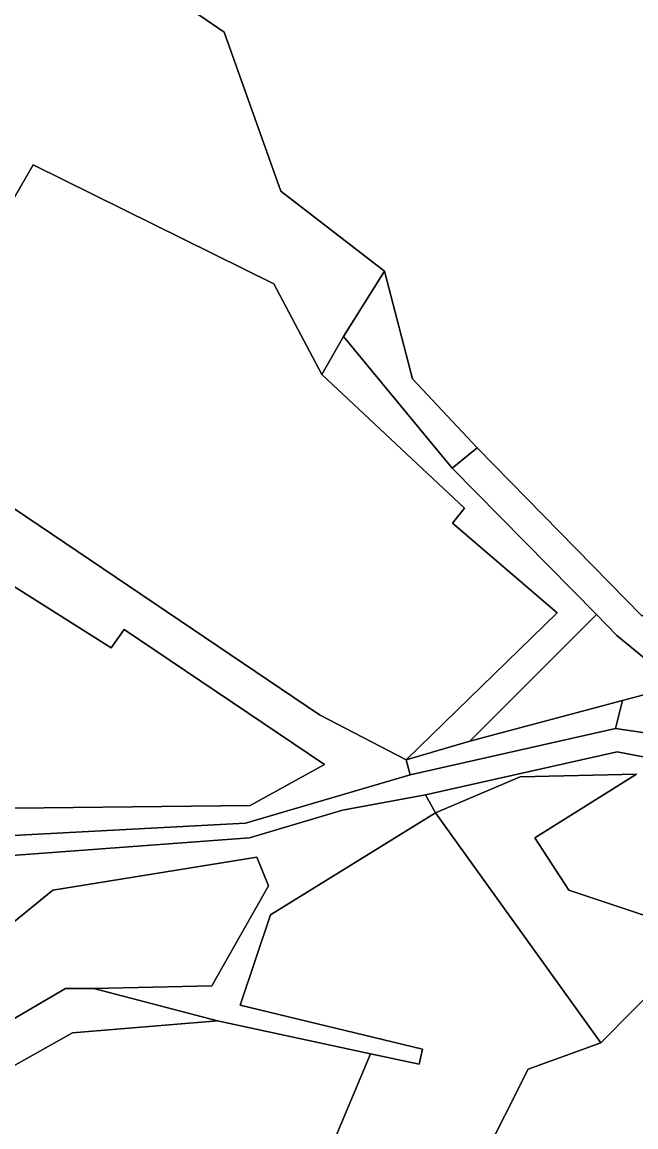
# Model space of a CAD drawing. Extents: x -477304 to -465429, y -1159113 to -1149210.
# Drawn here: x -471783.3 to -471678.4, y -1155268.8 to -1155080.1 of the extents above; entities that cross this region are included whole.
import ezdxf

# ---------------------------------------------------------------- set-up
doc = ezdxf.new("R2010")
doc.units = 0
for name, color, linetype in [('ostatni_s', 7, 'Continuous'), ('PUPFL_s', 7, 'Continuous'), ('trav_porost_s', 7, 'Continuous')]:
    doc.layers.add(name, color=color, linetype=linetype)

msp = doc.modelspace()

# ---------------------------------------------------------------- linework, layer by layer
at = {"layer": 'ostatni_s'}
for points in [[(-471657.44, -1155197.72), (-471653.89, -1155197.19), (-471655.05, -1155200.62), (-471667.94, -1155207.38), (-471681.57, -1155204.73), (-471714.3, -1155212.11), (-471728.51, -1155214.69), (-471744.41, -1155219.46), (-471791.18, -1155222.92), (-471813.03, -1155227.81), (-471814.76, -1155224.65), (-471793.47, -1155219.5), (-471745.05, -1155216.92), (-471716.92, -1155208.7), (-471681.85, -1155200.76), (-471671, -1155202.35), (-471664.46, -1155197.26), (-471657.66, -1155196.24)], [(-471695.61, -1155219.46), (-471678.26, -1155208.57), (-471698.12, -1155208.99), (-471712.61, -1155215.15), (-471714.3, -1155212.11), (-471681.57, -1155204.73), (-471667.94, -1155207.38), (-471655.05, -1155200.62), (-471653.41, -1155206.62), (-471655.54, -1155208.37), (-471657.57, -1155210.04), (-471658.46, -1155223.84), (-471666.98, -1155221.72), (-471671.27, -1155214.15), (-471677.01, -1155232.67), (-471689.83, -1155228.38)], [(-471666.98, -1155221.72), (-471673.87, -1155236.09), (-471670.26, -1155239.81), (-471673.51, -1155243.52), (-471684.35, -1155254.44), (-471712.61, -1155215.15), (-471698.12, -1155208.99), (-471678.26, -1155208.57), (-471695.61, -1155219.46), (-471689.83, -1155228.38), (-471677.01, -1155232.67), (-471671.27, -1155214.15)]]:
    msp.add_lwpolyline(points, close=True, dxfattribs=at)
msp.add_lwpolyline([(-471791.18, -1155222.92), (-471744.41, -1155219.46), (-471728.51, -1155214.69), (-471714.3, -1155212.11), (-471712.61, -1155215.15), (-471740.83, -1155232.58), (-471745.97, -1155248.02), (-471714.8, -1155255.53), (-471715.39, -1155258.11), (-471723.71, -1155256.32), (-471749.89, -1155250.68), (-471771.02, -1155245.2), (-471750.86, -1155244.73), (-471741.16, -1155227.64), (-471743.15, -1155222.75), (-471778.03, -1155228.4), (-471803.16, -1155248.82)], dxfattribs=at)
at = {"layer": 'PUPFL_s'}
msp.add_lwpolyline([(-471941.08, -1155045.78), (-471811.08, -1155010.04), (-471800.65, -1155032.23), (-471787.67, -1155043.86), (-471785.94, -1155057.16), (-471752.86, -1155078.94), (-471748.75, -1155081.81), (-471739.05, -1155108.98), (-471721.31, -1155122.62), (-471728.31, -1155133.81), (-471732.05, -1155140.26), (-471740.24, -1155124.77), (-471781.37, -1155104.43), (-471793.35, -1155125.15), (-471813.03, -1155144.05), (-471821.42, -1155153.34), (-471847.24, -1155170.68), (-471864.87, -1155199.25), (-471875.92, -1155213.59), (-471899.79, -1155207.39), (-471948.71, -1155204.94)], dxfattribs=at)
for points in [[(-471778.03, -1155228.4), (-471743.15, -1155222.75), (-471741.16, -1155227.64), (-471750.86, -1155244.73), (-471771.02, -1155245.2), (-471775.87, -1155245.2), (-471810.29, -1155265.32), (-471850.69, -1155250.16), (-471839.6, -1155245.45), (-471803.16, -1155248.82)], [(-471918.13, -1155293.89), (-471906.92, -1155285.07), (-471899.07, -1155288.95), (-471832.22, -1155278.23), (-471810.29, -1155265.32), (-471775.87, -1155245.2), (-471771.02, -1155245.2), (-471749.89, -1155250.68), (-471774.65, -1155252.75), (-471832.39, -1155285.15), (-471865.96, -1155289.42), (-471876.71, -1155295.3), (-471904.65, -1155294.79), (-471926.2, -1155295.14), (-471972, -1155296.45), (-471969.59, -1155287.43), (-471948.08, -1155284.06)]]:
    msp.add_lwpolyline(points, close=True, dxfattribs=at)
at = {"layer": 'trav_porost_s'}
for points in [[(-471670.55, -1155060.13), (-471638.63, -1155097.29), (-471631.65, -1155097.53), (-471606.24, -1155129.74), (-471636.2, -1155159.43), (-471638.16, -1155161.12), (-471640.15, -1155162.84), (-471642.74, -1155153.42), (-471663.51, -1155137.46), (-471673.78, -1155127.35), (-471676.04, -1155131.34), (-471647.73, -1155157.49), (-471677.28, -1155181.55), (-471705.48, -1155152.8), (-471716.54, -1155141.04), (-471721.31, -1155122.62), (-471739.05, -1155108.98), (-471748.75, -1155081.81), (-471752.86, -1155078.94)], [(-471675.25, -1155190.1), (-471681.6, -1155184.87), (-471685.11, -1155181.3), (-471709.73, -1155156.28), (-471705.48, -1155152.8), (-471677.28, -1155181.55)]]:
    msp.add_lwpolyline(points, dxfattribs=at)
for points in [[(-471709.71, -1155165.66), (-471691.83, -1155180.97), (-471717.64, -1155206.12), (-471732.44, -1155198.44), (-471813.03, -1155144.05), (-471793.35, -1155125.15), (-471781.37, -1155104.43), (-471740.24, -1155124.77), (-471732.05, -1155140.26), (-471707.64, -1155163.13)], [(-471721.31, -1155122.62), (-471716.54, -1155141.04), (-471705.48, -1155152.8), (-471709.73, -1155156.28), (-471728.31, -1155133.81)], [(-471732.05, -1155140.26), (-471728.31, -1155133.81), (-471709.73, -1155156.28), (-471685.11, -1155181.3), (-471706.76, -1155202.92), (-471717.64, -1155206.12), (-471691.83, -1155180.97), (-471709.71, -1155165.66), (-471707.64, -1155163.13)], [(-471821.42, -1155153.34), (-471813.03, -1155144.05), (-471732.44, -1155198.44), (-471717.64, -1155206.12), (-471716.92, -1155208.7), (-471745.05, -1155216.92), (-471793.47, -1155219.5), (-471814.76, -1155224.65), (-471794.64, -1155214.48), (-471744.28, -1155213.89), (-471731.55, -1155206.92), (-471765.84, -1155183.84), (-471768.03, -1155186.97)], [(-471731.55, -1155206.92), (-471744.28, -1155213.89), (-471794.64, -1155214.48), (-471814.76, -1155224.65), (-471864.87, -1155199.25), (-471847.24, -1155170.68), (-471821.42, -1155153.34), (-471768.03, -1155186.97), (-471765.84, -1155183.84)], [(-471652.81, -1155189.53), (-471658.47, -1155190.87), (-471665.27, -1155191.89), (-471680.66, -1155196), (-471706.76, -1155202.92), (-471685.11, -1155181.3), (-471681.6, -1155184.87), (-471675.25, -1155190.1), (-471661.46, -1155184.7), (-471655.66, -1155185.65)], [(-471664.46, -1155197.26), (-471671, -1155202.35), (-471681.85, -1155200.76), (-471680.66, -1155196), (-471665.27, -1155191.89)], [(-471717.64, -1155206.12), (-471706.76, -1155202.92), (-471680.66, -1155196), (-471681.85, -1155200.76), (-471716.92, -1155208.7)], [(-471696.75, -1155258.99), (-471704.68, -1155274.69), (-471708.98, -1155274.35), (-471725.52, -1155293.42), (-471730.48, -1155299.14), (-471741.4, -1155298.42), (-471723.71, -1155256.32), (-471715.39, -1155258.11), (-471714.8, -1155255.53), (-471745.97, -1155248.02), (-471740.83, -1155232.58), (-471712.61, -1155215.15), (-471684.35, -1155254.44)], [(-471674.43, -1155278.24), (-471704.68, -1155274.69), (-471696.75, -1155258.99), (-471684.35, -1155254.44), (-471673.51, -1155243.52), (-471655.92, -1155259.43)], [(-471876.71, -1155295.3), (-471865.96, -1155289.42), (-471832.39, -1155285.15), (-471774.65, -1155252.75), (-471749.89, -1155250.68), (-471723.71, -1155256.32), (-471741.4, -1155298.42), (-471755.36, -1155298.11), (-471809.58, -1155296.42)]]:
    msp.add_lwpolyline(points, close=True, dxfattribs=at)

doc.saveas('drawing.dxf')
